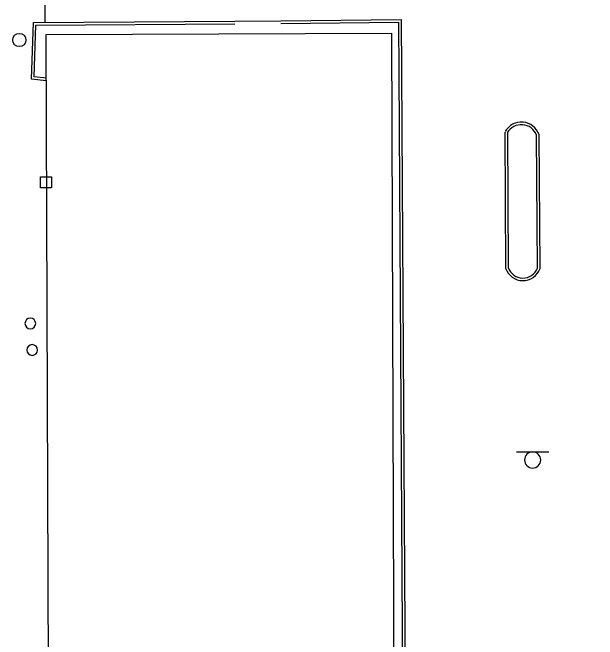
# Model space of a CAD drawing. Extents: x 2145380 to 2157287, y 139568 to 149130.
# Drawn here: x 2151019 to 2151154.3, y 144457.2 to 144602.2 of the extents above; entities that cross this region are included whole.
import ezdxf

# ---------------------------------------------------------------- set-up
doc = ezdxf.new("R2010")
doc.units = 0
for name, color, linetype in [('Default', 7, 'Continuous'), ('TOPO_Asphalt', 7, 'Continuous'), ('TOPO_Building', 7, 'Continuous'), ('TOPO_Curb Back', 7, 'Continuous'), ('TOPO_Misc', 7, 'Continuous'), ('TOPO_Sign', 7, 'Continuous'), ('TOPO_Tele Pedestal', 7, 'Continuous'), ('TOPO_Water Meter', 7, 'Continuous')]:
    doc.layers.add(name, color=color, linetype=linetype)

# ---------------------------------------------------------------- blocks, each defined once
blk = doc.blocks.new('POST')
at = {"layer": 'TOPO_Misc'}
for start, end in [(90, 180), (180, 270), (360, 90), (270, 0)]:
    blk.add_arc((-0.01, 0.03), 3.16, start, end, dxfattribs=at)
blk = doc.blocks.new('TELRIS')
at = {"layer": 'Default'}
blk.add_lwpolyline([(-2.33, -4.12), (-2.33, 2.28), (4.07, 2.28), (4.07, -4.12)], close=True, dxfattribs=at)
blk = doc.blocks.new('WTRMTR')
at = {"layer": 'Default'}
blk.add_circle((0, 0), 3.89, dxfattribs=at)

msp = doc.modelspace()

# ---------------------------------------------------------------- linework, layer by layer
at = {"layer": 'TOPO_Asphalt'}
msp.add_line((2151070.44, 144600.24), (2151081.1, 144600.3), dxfattribs=at)
msp.add_lwpolyline([(2151026.02, 144662.62), (2151026.55, 144620.81), (2151026.47, 144599.92)], dxfattribs=at)
at = {"layer": 'TOPO_Building'}
msp.add_lwpolyline([(2151028.03, 144261.25), (2151026.8, 144597.19), (2151106.67, 144597.48), (2151107.88, 144265.9), (2151162.47, 144211.25), (2151162.67, 144172.14), (2151163.88, 144172.12), (2151164.17, 144162.02), (2151178.31, 144162.06), (2151179.52, 143991.89), (2151022.38, 143991.01), (2151021.93, 144001.27), (2151000.15, 144000.6), (2150999.79, 144018.8), (2151022.41, 144019.1), (2151020.96, 144161.16), (2151064.57, 144161.48), (2151063.81, 144206.86), (2151028.03, 144261.26)], dxfattribs=at)
at = {"layer": 'TOPO_Curb Back'}
for points in [[(2151026.81, 144586.47), (2151023.46, 144586.8), (2151023.88, 144599.9), (2151070.44, 144600.24)], [(2151026.87, 144587.07), (2151024.07, 144587.34), (2151024.46, 144599.3), (2151070.44, 144599.64)], [(2151081.1, 144600.3), (2151108.93, 144600.61), (2151108.99, 144588.33), (2151110.9, 144266.71), (2151152.9, 144225.36)], [(2151081.11, 144599.7), (2151108.33, 144600), (2151108.39, 144588.32), (2151110.3, 144266.45), (2151152.48, 144224.93)], [(2151132.92, 144574.53), (2151133.09, 144543.13)], [(2151133.52, 144574.54), (2151133.69, 144543.23)], [(2151140.45, 144543.14), (2151140.22, 144573.89)], [(2151141.05, 144543.03), (2151140.82, 144573.99)]]:
    msp.add_lwpolyline(points, dxfattribs=at)
for centre, radius, start, end in [((2151136.74, 144572.57), 4.33, 19.2374, 150.7522), ((2151136.74, 144572.57), 3.73, 20.7105, 150.7517), ((2151137.09, 144544.43), 4.2, 198.0092, 340.5863), ((2151137.09, 144544.43), 3.6, 199.4406, 338.9783)]:
    msp.add_arc(centre, radius, start, end, dxfattribs=at)
at = {"layer": 'TOPO_Sign'}
for points in [[(2151135.58, 144500.63), (2151143.07, 144500.64)], [(2151139.33, 144500.63), (2151139.33, 144500.63)], [(2151137.46, 144498.76), (2151137.46, 144498.76)], [(2151141.19, 144498.76), (2151141.19, 144498.76)], [(2151139.33, 144496.9), (2151139.33, 144496.9)]]:
    msp.add_lwpolyline(points, dxfattribs=at)
for start, end in [(90, 180), (360, 90), (180, 270), (270, 0)]:
    msp.add_arc((2151139.33, 144498.76), 1.87, start, end, dxfattribs=at)

# ---------------------------------------------------------------- block references
at = {"layer": 'TOPO_Misc', "xscale": 0.39370000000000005, "yscale": 0.3937000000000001}
for p in [(2151023.15, 144530.32), (2151023.59, 144524.17)]:
    msp.add_blockref('POST', p, dxfattribs=at)
at = {"layer": 'TOPO_Tele Pedestal', "xscale": 0.39370000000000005, "yscale": 0.3937000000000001}
msp.add_blockref('TELRIS', (2151026.43, 144563.34), dxfattribs=at)
at = {"layer": 'TOPO_Water Meter', "xscale": 0.39370000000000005, "yscale": 0.3937000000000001}
msp.add_blockref('WTRMTR', (2151020.61, 144595.88), dxfattribs=at)

doc.saveas('drawing.dxf')
